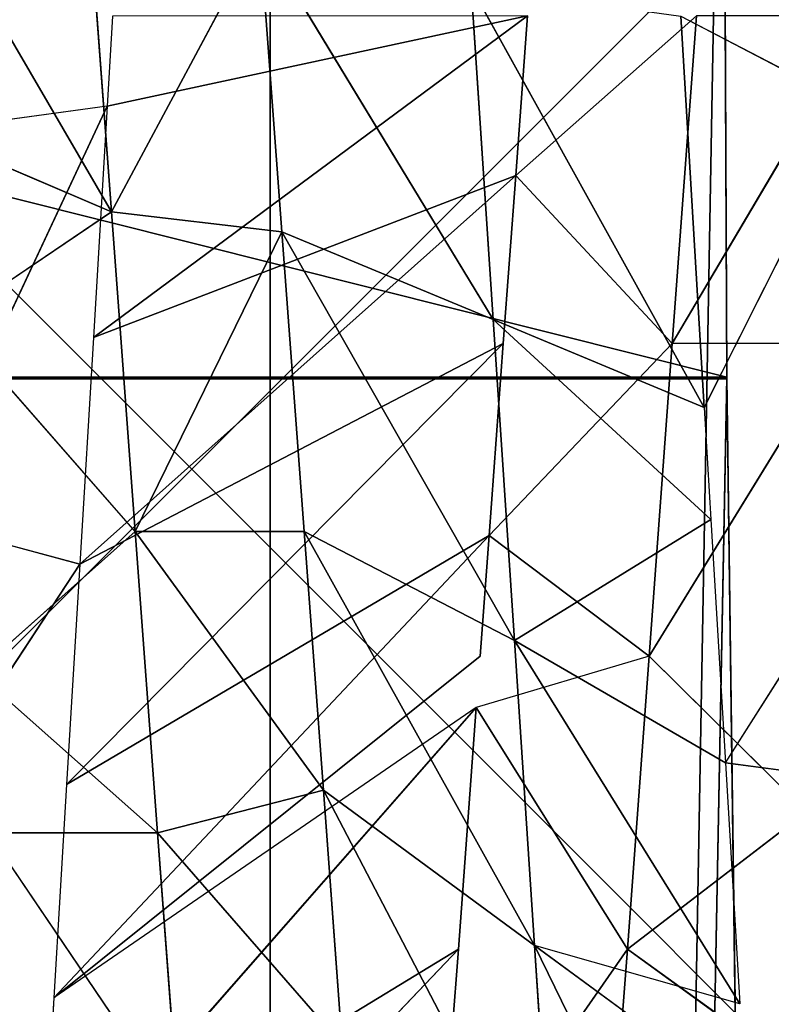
# Model space of a CAD drawing. Extents: x 143 to 263, y -61 to 82.
# Tile 646 of 656: x 252.641 to 253.031, y 71.455 to 71.965. Entities that reach past the tile are written whole.
import ezdxf

# ---------------------------------------------------------------- set-up
doc = ezdxf.new("R2010")
doc.units = 0
doc.header["$LTSCALE"] = 25.4
doc.layers.get('0').update_dxf_attribs({"color": 13, "linetype": 'CONTINUOUS'})

# ---------------------------------------------------------------- blocks, each defined once
blk = doc.blocks.new('ICE-BALL-8126_STL')
at = {"color": 41}
for p, q in [((10.65221, 49.14343, 96.77061), (10.66387, 49.23162, 96.76643)), ((10.65221, 49.14343, 96.77061), (10.52611, 49.22338, 96.8106)), ((10.26532, 49.21595, 93.38436), (10.43506, 49.11585, 93.42323)), ((10.26552, 49.12029, 96.86475), (10.31269, 49.21062, 96.85767)), ((10.46816, 49.13242, 96.82588), (10.31269, 49.21062, 96.85767)), ((10.43506, 49.20335, 93.42323), (10.43506, 49.11585, 93.42323)), ((10.43506, 49.20335, 93.42323), (10.59697, 49.10383, 93.47963)), ((10.67744, 49.18535, 93.51536), (10.59697, 49.10383, 93.47963)), ((10.67744, 49.18535, 93.51536), (10.7486, 49.09257, 93.55161)), ((10.7486, 49.09257, 93.55161), (10.80857, 49.1756, 93.58584)), ((10.74667, 49.04451, 96.52729), (10.99066, 49.16368, 96.61252)), ((10.74667, 49.04451, 96.52729), (10.99066, 49.16368, 96.61252)), ((10.82701, 49.15389, 96.69885), (10.74667, 49.04451, 96.52729)), ((10.875, 49.14968, 96.44846), (10.45254, 49.14407, 96.62338)), ((10.875, 49.14968, 96.44846), (10.45254, 49.14407, 96.62338)), ((10.45339, 49.14408, 93.24266), (10.875, 49.14968, 93.41737)), ((10.45339, 49.14408, 93.24266), (10.875, 49.14968, 93.41737)), ((10.77688, 49.15089, 96.72147), (10.58884, 49.03405, 96.59207)), ((10.77688, 49.15089, 96.72147), (10.58884, 49.03405, 96.59207)), ((10.65221, 49.14343, 96.77061), (10.77688, 49.15089, 96.72147)), ((10.77688, 49.15089, 96.72147), (10.74667, 49.04451, 96.52729)), ((10, 49.14202, 93.18291), (10.45339, 49.14408, 93.24266)), ((10, 49.14202, 93.18291), (10.45339, 49.14408, 93.24266)), ((10.45254, 49.14407, 96.62338), (10, 49.14202, 96.68291)), ((10.45254, 49.14407, 96.62338), (10, 49.14202, 96.68291)), ((23, 48.90765, 89.79186), (10, 49.14202, 93.18291)), ((10, 49.14202, 96.68291), (23, 48.90765, 100.07396)), ((10, 49.14202, 96.68291), (23, 48.90765, 100.07396)), ((23, 48.90765, 89.79186), (10, 49.14202, 93.18291)), ((10.45254, 49.14407, 96.62338), (23, 48.90765, 100.07396)), ((10.45254, 49.14407, 96.62338), (23, 48.90765, 100.07396)), ((10.45254, 49.14407, 96.62338), (10.45255, 47.343, 96.62338)), ((10.45254, 49.14407, 96.62338), (10.45255, 47.343, 96.62338)), ((10.45339, 49.14408, 93.24266), (23, 48.90765, 89.79186)), ((10.45339, 49.14408, 93.24266), (23, 48.90765, 89.79186)), ((10.45339, 49.14408, 93.24266), (10.45339, 47.34301, 93.24267)), ((10.45339, 49.14408, 93.24266), (10.45339, 47.34301, 93.24267)), ((10.5261, 49.13588, 96.8106), (10.65221, 49.14343, 96.77061)), ((10.65221, 49.14343, 96.77061), (10.58884, 49.03405, 96.59207)), ((10.65221, 49.14343, 96.77061), (10.58884, 49.03405, 96.59207)), ((10.5261, 49.13588, 96.8106), (10.42268, 49.02304, 96.64198)), ((10.5261, 49.13588, 96.8106), (10.42268, 49.02304, 96.64198)), ((10.46816, 49.13242, 96.82588), (10.5261, 49.13588, 96.8106)), ((10.5261, 49.13588, 96.8106), (10.58884, 49.03405, 96.59207)), ((10.5261, 49.13588, 96.8106), (10.58884, 49.03405, 96.59207)), ((10.46816, 49.13242, 96.82588), (10.25032, 49.01162, 96.67558)), ((10.46816, 49.13242, 96.82588), (10.25032, 49.01162, 96.67558)), ((10.26552, 49.12029, 96.86475), (10.46816, 49.13242, 96.82588)), ((10.26552, 49.12029, 96.86475), (10.46816, 49.13242, 96.82588)), ((10.46816, 49.13242, 96.82588), (10.42268, 49.02304, 96.64198)), ((10.46816, 49.13242, 96.82588), (10.42268, 49.02304, 96.64198)), ((10.43506, 49.11585, 93.42323), (10.26532, 49.12846, 93.38436)), ((10.43506, 49.11585, 93.42323), (10.26532, 49.12846, 93.38436)), ((10.26532, 49.12846, 93.38436), (10.34806, 49.03481, 93.40083)), ((10.43506, 49.11585, 93.42323), (10.34806, 49.03481, 93.40083)), ((10.43506, 49.11585, 93.42323), (10.53452, 49.02097, 93.45552)), ((10.43506, 49.11585, 93.42323), (10.59697, 49.10383, 93.47963)), ((10.43506, 49.11585, 93.42323), (10.59697, 49.10383, 93.47963)), ((10.59697, 49.10383, 93.47963), (10.53452, 49.02097, 93.45552)), ((10.7486, 49.09257, 93.55161), (10.59697, 49.10383, 93.47963)), ((10.7486, 49.09257, 93.55161), (10.59697, 49.10383, 93.47963)), ((10.59697, 49.10383, 93.47963), (10.62352, 49.01436, 93.49082)), ((10.7486, 49.09257, 93.55161), (10.62352, 49.01436, 93.49082)), ((10.7486, 49.09257, 93.55161), (10.89014, 49.0817, 93.63829)), ((10.89014, 48.9942, 93.63829), (10.7486, 49.09257, 93.55161)), ((10.7486, 49.09257, 93.55161), (10.89014, 49.0817, 93.63829)), ((10.66633, 48.93514, 96.35573), (10.89442, 49.05431, 96.44935)), ((10.66633, 48.93514, 96.35573), (10.89442, 49.05431, 96.44935)), ((10.89442, 49.05431, 96.44935), (10.74667, 49.04451, 96.52729)), ((10.89442, 49.05431, 96.44935), (10.74667, 49.04451, 96.52729)), ((10.74667, 49.04451, 96.52729), (10.53237, 48.92519, 96.41108)), ((10.74667, 49.04451, 96.52729), (10.53237, 48.92519, 96.41108)), ((10.58884, 49.03405, 96.59207), (10.74667, 49.04451, 96.52729)), ((10.58884, 49.03405, 96.59207), (10.74667, 49.04451, 96.52729)), ((10.66633, 48.93514, 96.35573), (10.74667, 49.04451, 96.52729)), ((10.66633, 48.93514, 96.35573), (10.74667, 49.04451, 96.52729)), ((10.26532, 49.04095, 93.38436), (10.31221, 48.82323, 93.00806)), ((10.26532, 49.04095, 93.38436), (10.31221, 48.82323, 93.00806)), ((10.26532, 49.04095, 93.38436), (10.432, 48.81606, 93.03136)), ((10.26532, 49.04095, 93.38436), (10.432, 48.81606, 93.03136)), ((10.26532, 49.04095, 93.38436), (10.34806, 49.03481, 93.40083)), ((10.34806, 49.03481, 93.40083), (10.432, 48.81606, 93.03136)), ((10.34806, 49.03481, 93.40083), (10.432, 48.81606, 93.03136)), ((10.34806, 49.03481, 93.40083), (10.54928, 48.80904, 93.06187)), ((10.34806, 49.03481, 93.40083), (10.54928, 48.80904, 93.06187)), ((10.34806, 49.03481, 93.40083), (10.43506, 49.02835, 93.42323)), ((10.3772, 48.91367, 96.45808), (10.58884, 49.03405, 96.59207)), ((10.3772, 48.91367, 96.45808), (10.58884, 49.03405, 96.59207)), ((10.58884, 49.03405, 96.59207), (10.42268, 49.02304, 96.64198)), ((10.58884, 49.03405, 96.59207), (10.42268, 49.02304, 96.64198)), ((10.58884, 49.03405, 96.59207), (10.53237, 48.92519, 96.41108)), ((10.58884, 49.03405, 96.59207), (10.53237, 48.92519, 96.41108)), ((10.43506, 49.02835, 93.42323), (10.54928, 48.80904, 93.06187)), ((10.43506, 49.02835, 93.42323), (10.54928, 48.80904, 93.06187)), ((10.43506, 49.02835, 93.42323), (10.66343, 48.80222, 93.09924)), ((10.43506, 49.02835, 93.42323), (10.66343, 48.80222, 93.09924)), ((10.43506, 49.02835, 93.42323), (10.53452, 49.02097, 93.45552)), ((10.22339, 48.90224, 96.48806), (10.42268, 49.02304, 96.64198)), ((10.22339, 48.90224, 96.48806), (10.42268, 49.02304, 96.64198)), ((10.42268, 49.02304, 96.64198), (10.25032, 49.01162, 96.67558)), ((10.42268, 49.02304, 96.64198), (10.25032, 49.01162, 96.67558)), ((10.42268, 49.02304, 96.64198), (10.3772, 48.91367, 96.45808)), ((10.42268, 49.02304, 96.64198), (10.3772, 48.91367, 96.45808)), ((10.53452, 49.02097, 93.45552), (10.66343, 48.80222, 93.09924)), ((10.53452, 49.02097, 93.45552), (10.66343, 48.80222, 93.09924)), ((10.53452, 49.02097, 93.45552), (10.77388, 48.79561, 93.14305)), ((10.53452, 49.02097, 93.45552), (10.59697, 49.01633, 93.47963)), ((10.53452, 49.02097, 93.45552), (10.77388, 48.79561, 93.14305)), ((10.59697, 49.01633, 93.47963), (10.77388, 48.79561, 93.14305)), ((10.62352, 49.01436, 93.49082), (10.77388, 48.79561, 93.14305)), ((10.62352, 49.01436, 93.49082), (10.88014, 48.78925, 93.19284)), ((10.62352, 49.01436, 93.49082), (10.88014, 48.78925, 93.19284)), ((10.62352, 49.01436, 93.49082), (10.7486, 49.00507, 93.55161)), ((10.7486, 49.00507, 93.55161), (10.88014, 48.78925, 93.19284)), ((10.7486, 49.00507, 93.55161), (10.88014, 48.78925, 93.19284)), ((10.7486, 49.00507, 93.55161), (10.98179, 48.78316, 93.2481)), ((10.7486, 49.00507, 93.55161), (10.98179, 48.78316, 93.2481)), ((10.7486, 49.00507, 93.55161), (10.79103, 49.00191, 93.57546)), ((10.79818, 48.94493, 96.28617), (10.66633, 48.93514, 96.35573)), ((10.79818, 48.94493, 96.28617), (10.66633, 48.93514, 96.35573)), ((10.79818, 48.94493, 96.28617), (10.68843, 48.84928, 96.34516)), ((10.79818, 48.94493, 96.28617), (10.68843, 48.84928, 96.34516)), ((10.66633, 48.93514, 96.35573), (10.53237, 48.92519, 96.41108)), ((10.53237, 48.83769, 96.41108), (10.66633, 48.93514, 96.35573)), ((10.53237, 48.83769, 96.41108), (10.66633, 48.93514, 96.35573)), ((10.66633, 48.93514, 96.35573), (10.53237, 48.92519, 96.41108)), ((10.68843, 48.84928, 96.34516), (10.66633, 48.93514, 96.35573)), ((10.68843, 48.84928, 96.34516), (10.66633, 48.93514, 96.35573)), ((10.53237, 48.92519, 96.41108), (10.3772, 48.91367, 96.45808)), ((10.53237, 48.92519, 96.41108), (10.3772, 48.91367, 96.45808)), ((10.53237, 48.92519, 96.41108), (10.53237, 48.83769, 96.41108)), ((10.53237, 48.92519, 96.41108), (10.53237, 48.83769, 96.41108)), ((10.3772, 48.91367, 96.45808), (10.22339, 48.90224, 96.48806)), ((10.3772, 48.91367, 96.45808), (10.22339, 48.90224, 96.48806)), ((10.3772, 48.91367, 96.45808), (10.36695, 48.82541, 96.46057)), ((10.3772, 48.91367, 96.45808), (10.36695, 48.82541, 96.46057)), ((10.3772, 48.91367, 96.45808), (10.53237, 48.83769, 96.41108)), ((10.3772, 48.91367, 96.45808), (10.53237, 48.83769, 96.41108)), ((0, 48.90765, 100.07396), (23, 48.90765, 100.07396)), ((0, 48.90765, 100.07396), (23, 48.90765, 100.07396)), ((23, 48.90765, 89.79186), (0, 48.90765, 89.79186)), ((23, 48.90765, 89.79186), (0, 48.90765, 89.79186)), ((10.22339, 48.90224, 96.48806), (10.36695, 48.82541, 96.46057)), ((10.22339, 48.90224, 96.48806), (10.36695, 48.82541, 96.46057)), ((10.68843, 48.84928, 96.34516), (10.83346, 48.86012, 96.26473)), ((10.68843, 48.84928, 96.34516), (10.83346, 48.86012, 96.26473)), ((10.83346, 48.86012, 96.26473), (10.68843, 48.76178, 96.34516)), ((10.68843, 48.84928, 96.34516), (10.53237, 48.83769, 96.41108)), ((10.68843, 48.84928, 96.34516), (10.53237, 48.83769, 96.41108)), ((10.60538, 48.75561, 96.38271), (10.68843, 48.84928, 96.34516)), ((10.68843, 48.84928, 96.34516), (10.68843, 48.76178, 96.34516)), ((10.36695, 48.82541, 96.46057), (10.53237, 48.83769, 96.41108)), ((10.36695, 48.82541, 96.46057), (10.53237, 48.83769, 96.41108)), ((10.53237, 48.83769, 96.41108), (10.42321, 48.74208, 96.44595)), ((10.60538, 48.75561, 96.38271), (10.53237, 48.83769, 96.41108)), ((10.36695, 48.82541, 96.46057), (10.19485, 48.81263, 96.4919)), ((10.19485, 48.72512, 96.4919), (10.36695, 48.82541, 96.46057)), ((10.19485, 48.72512, 96.4919), (10.36695, 48.82541, 96.46057)), ((10.36695, 48.82541, 96.46057), (10.19485, 48.81263, 96.4919)), ((10.26552, 48.82602, 93.00108), (10.31221, 48.82323, 93.00806)), ((10.32825, 48.73503, 96.46935), (10.36695, 48.82541, 96.46057)), ((10.36695, 48.82541, 96.46057), (10.42321, 48.74208, 96.44595)), ((10.31221, 48.82323, 93.00806), (10.32428, 48.735, 93.01006)), ((10.31221, 48.82323, 93.00806), (10.5261, 48.72293, 93.05522)), ((10.31221, 48.82323, 93.00806), (10.432, 48.81606, 93.03136)), ((10.432, 48.81606, 93.03136), (10.54928, 48.80904, 93.06187)), ((10.5261, 48.72293, 93.05522), (10.54928, 48.80904, 93.06187)), ((10.54928, 48.80904, 93.06187), (10.69575, 48.71278, 93.11126)), ((10.54928, 48.80904, 93.06187), (10.66343, 48.80222, 93.09924)), ((10.66343, 48.80222, 93.09924), (10.77388, 48.79561, 93.14305)), ((10.77388, 48.79561, 93.14305), (10.88014, 48.78925, 93.19284))]:
    blk.add_line(p, q, dxfattribs=at)
mesh = blk.add_polyface(dxfattribs=at)
corners = [(11, 49.36691, 94.35556), (10, 48.36691, 93.77821), (10, 49.36691, 93.77821), (11, 48.36691, 94.35556)]
mesh.append_faces([[corners[k] for k in face] for face in [(0, 1, 2), (1, 0, 3)]], dxfattribs={"vtx0": -1, "color": 41})
mesh = blk.add_polyface(dxfattribs=at)
corners = [(11, 48.36691, 95.51026), (10, 49.36691, 96.08761), (10, 48.36691, 96.08761), (11, 49.36691, 95.51026)]
mesh.append_faces([[corners[k] for k in face] for face in [(0, 1, 2), (1, 0, 3)]], dxfattribs={"vtx0": -1, "color": 41})
mesh = blk.add_polyface(dxfattribs=at)
corners = [(10.66387, 49.23162, 96.76643), (10.65221, 49.14343, 96.77061), (10.52611, 49.22338, 96.8106)]
mesh.append_faces([[corners[k] for k in face] for face in [(0, 1, 2)]], dxfattribs={"color": 41})
mesh = blk.add_polyface(dxfattribs=at)
corners = [(10.43506, 49.11585, 93.42323), (10.26532, 49.21595, 93.38436), (10.26532, 49.12846, 93.38436)]
mesh.append_faces([[corners[k] for k in face] for face in [(0, 1, 2)]], dxfattribs={"color": 41})
mesh = blk.add_polyface(dxfattribs=at)
corners = [(10.46816, 49.13242, 96.82588), (10.26552, 49.12029, 96.86475), (10.31269, 49.21062, 96.85767)]
mesh.append_faces([[corners[k] for k in face] for face in [(0, 1, 2)]], dxfattribs={"color": 41})
mesh = blk.add_polyface(dxfattribs=at)
corners = [(10.59697, 49.10383, 93.47963), (10.43506, 49.20335, 93.42323), (10.43506, 49.11585, 93.42323)]
mesh.append_faces([[corners[k] for k in face] for face in [(0, 1, 2)]], dxfattribs={"color": 41})
mesh = blk.add_polyface(dxfattribs=at)
corners = [(10.7486, 49.09257, 93.55161), (10.67744, 49.18535, 93.51536), (10.59697, 49.10383, 93.47963)]
mesh.append_faces([[corners[k] for k in face] for face in [(0, 1, 2)]], dxfattribs={"color": 41})
mesh = blk.add_polyface(dxfattribs=at)
corners = [(10.89014, 49.0817, 93.63829), (10.80857, 49.1756, 93.58584), (10.7486, 49.09257, 93.55161)]
mesh.append_faces([[corners[k] for k in face] for face in [(0, 1, 2)]], dxfattribs={"color": 41})
mesh = blk.add_polyface(dxfattribs=at)
corners = [(10.82701, 49.15389, 96.69885), (10.99066, 49.16368, 96.61252), (10.74667, 49.04451, 96.52729)]
mesh.append_faces([[corners[k] for k in face] for face in [(0, 1, 2)]], dxfattribs={"color": 41})
mesh = blk.add_polyface(dxfattribs=at)
corners = [(10.99066, 49.16368, 96.61252), (10.89442, 49.05431, 96.44935), (10.74667, 49.04451, 96.52729)]
mesh.append_faces([[corners[k] for k in face] for face in [(0, 1, 2)]], dxfattribs={"color": 41})
mesh = blk.add_polyface(dxfattribs=at)
corners = [(23, 48.90765, 100.07396), (10.875, 49.14968, 96.44846), (10.45254, 49.14407, 96.62338)]
mesh.append_faces([[corners[k] for k in face] for face in [(0, 1, 2)]], dxfattribs={"color": 41})
mesh = blk.add_polyface(dxfattribs=at)
corners = [(10.875, 49.14968, 96.44846), (10.45255, 47.343, 96.62338), (10.45254, 49.14407, 96.62338), (10.875, 47.34883, 96.44846)]
mesh.append_faces([[corners[k] for k in face] for face in [(0, 1, 2), (1, 0, 3)]], dxfattribs={"vtx0": -1, "color": 41})
mesh = blk.add_polyface(dxfattribs=at)
corners = [(10.875, 49.14968, 93.41737), (23, 48.90765, 89.79186), (10.45339, 49.14408, 93.24266)]
mesh.append_faces([[corners[k] for k in face] for face in [(0, 1, 2)]], dxfattribs={"color": 41})
mesh = blk.add_polyface(dxfattribs=at)
corners = [(10.45339, 47.34301, 93.24267), (10.875, 49.14968, 93.41737), (10.45339, 49.14408, 93.24266), (10.875, 47.34883, 93.41737)]
mesh.append_faces([[corners[k] for k in face] for face in [(0, 1, 2), (1, 0, 3)]], dxfattribs={"vtx0": -1, "color": 41})
mesh = blk.add_polyface(dxfattribs=at)
corners = [(10.77688, 49.15089, 96.72147), (10.74667, 49.04451, 96.52729), (10.58884, 49.03405, 96.59207)]
mesh.append_faces([[corners[k] for k in face] for face in [(0, 1, 2)]], dxfattribs={"color": 41})
mesh = blk.add_polyface(dxfattribs=at)
corners = [(10.65221, 49.14343, 96.77061), (10.77688, 49.15089, 96.72147), (10.58884, 49.03405, 96.59207)]
mesh.append_faces([[corners[k] for k in face] for face in [(0, 1, 2)]], dxfattribs={"color": 41})
mesh = blk.add_polyface(dxfattribs=at)
corners = [(23, 48.90765, 100.07396), (10, 49.14202, 96.68291), (0, 48.90765, 100.07396)]
mesh.append_faces([[corners[k] for k in face] for face in [(0, 1, 2)]], dxfattribs={"color": 41})
mesh = blk.add_polyface(dxfattribs=at)
corners = [(10, 49.14202, 93.18291), (23, 48.90765, 89.79186), (0, 48.90765, 89.79186)]
mesh.append_faces([[corners[k] for k in face] for face in [(0, 1, 2)]], dxfattribs={"color": 41})
mesh = blk.add_polyface(dxfattribs=at)
corners = [(10.45339, 49.14408, 93.24266), (23, 48.90765, 89.79186), (10, 49.14202, 93.18291)]
mesh.append_faces([[corners[k] for k in face] for face in [(0, 1, 2)]], dxfattribs={"color": 41})
mesh = blk.add_polyface(dxfattribs=at)
corners = [(10.45339, 47.34301, 93.24267), (10, 49.14202, 93.18291), (10, 47.34088, 93.18291), (10.45339, 49.14408, 93.24266)]
mesh.append_faces([[corners[k] for k in face] for face in [(0, 1, 2), (1, 0, 3)]], dxfattribs={"vtx0": -1, "color": 41})
mesh = blk.add_polyface(dxfattribs=at)
corners = [(23, 48.90765, 100.07396), (10.45254, 49.14407, 96.62338), (10, 49.14202, 96.68291)]
mesh.append_faces([[corners[k] for k in face] for face in [(0, 1, 2)]], dxfattribs={"color": 41})
mesh = blk.add_polyface(dxfattribs=at)
corners = [(10.45254, 49.14407, 96.62338), (10, 47.34088, 96.68291), (10, 49.14202, 96.68291), (10.45255, 47.343, 96.62338)]
mesh.append_faces([[corners[k] for k in face] for face in [(0, 1, 2), (1, 0, 3)]], dxfattribs={"vtx0": -1, "color": 41})
mesh = blk.add_polyface(dxfattribs=at)
corners = [(10.5261, 49.13588, 96.8106), (10.65221, 49.14343, 96.77061), (10.58884, 49.03405, 96.59207)]
mesh.append_faces([[corners[k] for k in face] for face in [(0, 1, 2)]], dxfattribs={"color": 41})
mesh = blk.add_polyface(dxfattribs=at)
corners = [(10.5261, 49.13588, 96.8106), (10.58884, 49.03405, 96.59207), (10.42268, 49.02304, 96.64198)]
mesh.append_faces([[corners[k] for k in face] for face in [(0, 1, 2)]], dxfattribs={"color": 41})
mesh = blk.add_polyface(dxfattribs=at)
corners = [(10.46816, 49.13242, 96.82588), (10.5261, 49.13588, 96.8106), (10.42268, 49.02304, 96.64198)]
mesh.append_faces([[corners[k] for k in face] for face in [(0, 1, 2)]], dxfattribs={"color": 41})
mesh = blk.add_polyface(dxfattribs=at)
corners = [(10.46816, 49.13242, 96.82588), (10.42268, 49.02304, 96.64198), (10.25032, 49.01162, 96.67558)]
mesh.append_faces([[corners[k] for k in face] for face in [(0, 1, 2)]], dxfattribs={"color": 41})
mesh = blk.add_polyface(dxfattribs=at)
corners = [(10.26552, 49.12029, 96.86475), (10.46816, 49.13242, 96.82588), (10.25032, 49.01162, 96.67558)]
mesh.append_faces([[corners[k] for k in face] for face in [(0, 1, 2)]], dxfattribs={"color": 41})
mesh = blk.add_polyface(dxfattribs=at)
corners = [(10.43506, 49.11585, 93.42323), (10.26532, 49.12846, 93.38436), (10.34806, 49.03481, 93.40083)]
mesh.append_faces([[corners[k] for k in face] for face in [(0, 1, 2)]], dxfattribs={"color": 41})
mesh = blk.add_polyface(dxfattribs=at)
corners = [(10.59697, 49.10383, 93.47963), (10.43506, 49.11585, 93.42323), (10.53452, 49.02097, 93.45552)]
mesh.append_faces([[corners[k] for k in face] for face in [(0, 1, 2)]], dxfattribs={"color": 41})
mesh = blk.add_polyface(dxfattribs=at)
corners = [(10.7486, 49.09257, 93.55161), (10.59697, 49.10383, 93.47963), (10.62352, 49.01436, 93.49082)]
mesh.append_faces([[corners[k] for k in face] for face in [(0, 1, 2)]], dxfattribs={"color": 41})
mesh = blk.add_polyface(dxfattribs=at)
corners = [(10.89014, 49.0817, 93.63829), (10.7486, 49.09257, 93.55161), (10.89014, 48.9942, 93.63829)]
mesh.append_faces([[corners[k] for k in face] for face in [(0, 1, 2)]], dxfattribs={"color": 41})
mesh = blk.add_polyface(dxfattribs=at)
corners = [(10.74667, 49.04451, 96.52729), (10.89442, 49.05431, 96.44935), (10.66633, 48.93514, 96.35573)]
mesh.append_faces([[corners[k] for k in face] for face in [(0, 1, 2)]], dxfattribs={"color": 41})
mesh = blk.add_polyface(dxfattribs=at)
corners = [(10.89442, 49.05431, 96.44935), (10.79818, 48.94493, 96.28617), (10.66633, 48.93514, 96.35573)]
mesh.append_faces([[corners[k] for k in face] for face in [(0, 1, 2)]], dxfattribs={"color": 41})
mesh = blk.add_polyface(dxfattribs=at)
corners = [(10.74667, 49.04451, 96.52729), (10.66633, 48.93514, 96.35573), (10.53237, 48.92519, 96.41108)]
mesh.append_faces([[corners[k] for k in face] for face in [(0, 1, 2)]], dxfattribs={"color": 41})
mesh = blk.add_polyface(dxfattribs=at)
corners = [(10.58884, 49.03405, 96.59207), (10.74667, 49.04451, 96.52729), (10.53237, 48.92519, 96.41108)]
mesh.append_faces([[corners[k] for k in face] for face in [(0, 1, 2)]], dxfattribs={"color": 41})
mesh = blk.add_polyface(dxfattribs=at)
corners = [(10.26532, 49.04095, 93.38436), (10.26552, 48.82602, 93.00108), (10.31221, 48.82323, 93.00806)]
mesh.append_faces([[corners[k] for k in face] for face in [(0, 1, 2)]], dxfattribs={"color": 41})
mesh = blk.add_polyface(dxfattribs=at)
corners = [(10.26532, 49.04095, 93.38436), (10.31221, 48.82323, 93.00806), (10.432, 48.81606, 93.03136)]
mesh.append_faces([[corners[k] for k in face] for face in [(0, 1, 2)]], dxfattribs={"color": 41})
mesh = blk.add_polyface(dxfattribs=at)
corners = [(10.34806, 49.03481, 93.40083), (10.26532, 49.04095, 93.38436), (10.432, 48.81606, 93.03136)]
mesh.append_faces([[corners[k] for k in face] for face in [(0, 1, 2)]], dxfattribs={"color": 41})
mesh = blk.add_polyface(dxfattribs=at)
corners = [(10.34806, 49.03481, 93.40083), (10.432, 48.81606, 93.03136), (10.54928, 48.80904, 93.06187)]
mesh.append_faces([[corners[k] for k in face] for face in [(0, 1, 2)]], dxfattribs={"color": 41})
mesh = blk.add_polyface(dxfattribs=at)
corners = [(10.43506, 49.02835, 93.42323), (10.34806, 49.03481, 93.40083), (10.54928, 48.80904, 93.06187)]
mesh.append_faces([[corners[k] for k in face] for face in [(0, 1, 2)]], dxfattribs={"color": 41})
mesh = blk.add_polyface(dxfattribs=at)
corners = [(10.42268, 49.02304, 96.64198), (10.58884, 49.03405, 96.59207), (10.3772, 48.91367, 96.45808)]
mesh.append_faces([[corners[k] for k in face] for face in [(0, 1, 2)]], dxfattribs={"color": 41})
mesh = blk.add_polyface(dxfattribs=at)
corners = [(10.58884, 49.03405, 96.59207), (10.53237, 48.92519, 96.41108), (10.3772, 48.91367, 96.45808)]
mesh.append_faces([[corners[k] for k in face] for face in [(0, 1, 2)]], dxfattribs={"color": 41})
mesh = blk.add_polyface(dxfattribs=at)
corners = [(10.43506, 49.02835, 93.42323), (10.54928, 48.80904, 93.06187), (10.66343, 48.80222, 93.09924)]
mesh.append_faces([[corners[k] for k in face] for face in [(0, 1, 2)]], dxfattribs={"color": 41})
mesh = blk.add_polyface(dxfattribs=at)
corners = [(10.53452, 49.02097, 93.45552), (10.43506, 49.02835, 93.42323), (10.66343, 48.80222, 93.09924)]
mesh.append_faces([[corners[k] for k in face] for face in [(0, 1, 2)]], dxfattribs={"color": 41})
mesh = blk.add_polyface(dxfattribs=at)
corners = [(10.25032, 49.01162, 96.67558), (10.42268, 49.02304, 96.64198), (10.22339, 48.90224, 96.48806)]
mesh.append_faces([[corners[k] for k in face] for face in [(0, 1, 2)]], dxfattribs={"color": 41})
mesh = blk.add_polyface(dxfattribs=at)
corners = [(10.42268, 49.02304, 96.64198), (10.3772, 48.91367, 96.45808), (10.22339, 48.90224, 96.48806)]
mesh.append_faces([[corners[k] for k in face] for face in [(0, 1, 2)]], dxfattribs={"color": 41})
mesh = blk.add_polyface(dxfattribs=at)
corners = [(10.53452, 49.02097, 93.45552), (10.66343, 48.80222, 93.09924), (10.77388, 48.79561, 93.14305)]
mesh.append_faces([[corners[k] for k in face] for face in [(0, 1, 2)]], dxfattribs={"color": 41})
mesh = blk.add_polyface(dxfattribs=at)
corners = [(10.59697, 49.01633, 93.47963), (10.53452, 49.02097, 93.45552), (10.77388, 48.79561, 93.14305)]
mesh.append_faces([[corners[k] for k in face] for face in [(0, 1, 2)]], dxfattribs={"color": 41})
mesh = blk.add_polyface(dxfattribs=at)
corners = [(10.62352, 49.01436, 93.49082), (10.77388, 48.79561, 93.14305), (10.88014, 48.78925, 93.19284)]
mesh.append_faces([[corners[k] for k in face] for face in [(0, 1, 2)]], dxfattribs={"color": 41})
mesh = blk.add_polyface(dxfattribs=at)
corners = [(10.7486, 49.00507, 93.55161), (10.62352, 49.01436, 93.49082), (10.88014, 48.78925, 93.19284)]
mesh.append_faces([[corners[k] for k in face] for face in [(0, 1, 2)]], dxfattribs={"color": 41})
mesh = blk.add_polyface(dxfattribs=at)
corners = [(10.7486, 49.00507, 93.55161), (10.88014, 48.78925, 93.19284), (10.98179, 48.78316, 93.2481)]
mesh.append_faces([[corners[k] for k in face] for face in [(0, 1, 2)]], dxfattribs={"color": 41})
mesh = blk.add_polyface(dxfattribs=at)
corners = [(10.79103, 49.00191, 93.57546), (10.7486, 49.00507, 93.55161), (10.98179, 48.78316, 93.2481)]
mesh.append_faces([[corners[k] for k in face] for face in [(0, 1, 2)]], dxfattribs={"color": 41})
mesh = blk.add_polyface(dxfattribs=at)
corners = [(10.79818, 48.94493, 96.28617), (10.68843, 48.84928, 96.34516), (10.66633, 48.93514, 96.35573)]
mesh.append_faces([[corners[k] for k in face] for face in [(0, 1, 2)]], dxfattribs={"color": 41})
mesh = blk.add_polyface(dxfattribs=at)
corners = [(10.83346, 48.86012, 96.26473), (10.68843, 48.84928, 96.34516), (10.79818, 48.94493, 96.28617)]
mesh.append_faces([[corners[k] for k in face] for face in [(0, 1, 2)]], dxfattribs={"color": 41})
mesh = blk.add_polyface(dxfattribs=at)
corners = [(10.66633, 48.93514, 96.35573), (10.53237, 48.83769, 96.41108), (10.53237, 48.92519, 96.41108)]
mesh.append_faces([[corners[k] for k in face] for face in [(0, 1, 2)]], dxfattribs={"color": 41})
mesh = blk.add_polyface(dxfattribs=at)
corners = [(10.68843, 48.84928, 96.34516), (10.53237, 48.83769, 96.41108), (10.66633, 48.93514, 96.35573)]
mesh.append_faces([[corners[k] for k in face] for face in [(0, 1, 2)]], dxfattribs={"color": 41})
mesh = blk.add_polyface(dxfattribs=at)
corners = [(10.53237, 48.83769, 96.41108), (10.3772, 48.91367, 96.45808), (10.53237, 48.92519, 96.41108)]
mesh.append_faces([[corners[k] for k in face] for face in [(0, 1, 2)]], dxfattribs={"color": 41})
mesh = blk.add_polyface(dxfattribs=at)
corners = [(10.3772, 48.91367, 96.45808), (10.36695, 48.82541, 96.46057), (10.22339, 48.90224, 96.48806)]
mesh.append_faces([[corners[k] for k in face] for face in [(0, 1, 2)]], dxfattribs={"color": 41})
mesh = blk.add_polyface(dxfattribs=at)
corners = [(10.53237, 48.83769, 96.41108), (10.36695, 48.82541, 96.46057), (10.3772, 48.91367, 96.45808)]
mesh.append_faces([[corners[k] for k in face] for face in [(0, 1, 2)]], dxfattribs={"color": 41})
mesh = blk.add_polyface(dxfattribs=at)
corners = [(0, 48.11544, 105.16051), (23, 48.90765, 100.07396), (0, 48.90765, 100.07396), (23, 48.11544, 105.16051)]
mesh.append_faces([[corners[k] for k in face] for face in [(0, 1, 2), (1, 0, 3)]], dxfattribs={"vtx0": -1, "color": 41})
mesh = blk.add_polyface(dxfattribs=at)
corners = [(0, 48.90765, 89.79186), (23, 48.11544, 84.70531), (0, 48.11544, 84.70531), (23, 48.90765, 89.79186)]
mesh.append_faces([[corners[k] for k in face] for face in [(0, 1, 2), (1, 0, 3)]], dxfattribs={"vtx0": -1, "color": 41})
mesh = blk.add_polyface(dxfattribs=at)
corners = [(10.36695, 48.82541, 96.46057), (10.19485, 48.81263, 96.4919), (10.22339, 48.90224, 96.48806)]
mesh.append_faces([[corners[k] for k in face] for face in [(0, 1, 2)]], dxfattribs={"color": 41})
mesh = blk.add_polyface(dxfattribs=at)
corners = [(10.83346, 48.86012, 96.26473), (10.68843, 48.76178, 96.34516), (10.68843, 48.84928, 96.34516)]
mesh.append_faces([[corners[k] for k in face] for face in [(0, 1, 2)]], dxfattribs={"color": 41})
mesh = blk.add_polyface(dxfattribs=at)
corners = [(10.68843, 48.84928, 96.34516), (10.60538, 48.75561, 96.38271), (10.53237, 48.83769, 96.41108)]
mesh.append_faces([[corners[k] for k in face] for face in [(0, 1, 2)]], dxfattribs={"color": 41})
mesh = blk.add_polyface(dxfattribs=at)
corners = [(10.53237, 48.83769, 96.41108), (10.42321, 48.74208, 96.44595), (10.36695, 48.82541, 96.46057)]
mesh.append_faces([[corners[k] for k in face] for face in [(0, 1, 2)]], dxfattribs={"color": 41})
mesh = blk.add_polyface(dxfattribs=at)
corners = [(10.36695, 48.82541, 96.46057), (10.19485, 48.72512, 96.4919), (10.19485, 48.81263, 96.4919)]
mesh.append_faces([[corners[k] for k in face] for face in [(0, 1, 2)]], dxfattribs={"color": 41})
mesh = blk.add_polyface(dxfattribs=at)
corners = [(10.36695, 48.82541, 96.46057), (10.32825, 48.73503, 96.46935), (10.19485, 48.72512, 96.4919)]
mesh.append_faces([[corners[k] for k in face] for face in [(0, 1, 2)]], dxfattribs={"color": 41})
mesh = blk.add_polyface(dxfattribs=at)
corners = [(10.5261, 48.72293, 93.05522), (10.31221, 48.82323, 93.00806), (10.32428, 48.735, 93.01006)]
mesh.append_faces([[corners[k] for k in face] for face in [(0, 1, 2)]], dxfattribs={"color": 41})
mesh = blk.add_polyface(dxfattribs=at)
corners = [(10.69575, 48.71278, 93.11126), (10.54928, 48.80904, 93.06187), (10.5261, 48.72293, 93.05522)]
mesh.append_faces([[corners[k] for k in face] for face in [(0, 1, 2)]], dxfattribs={"color": 41})

msp = doc.modelspace()

# ---------------------------------------------------------------- block references
at = {"color": 0, "rotation": 270}
msp.add_blockref('ICE-BALL-8126_STL', (203.86356, 82.23263), dxfattribs=at)

doc.saveas('drawing.dxf')
